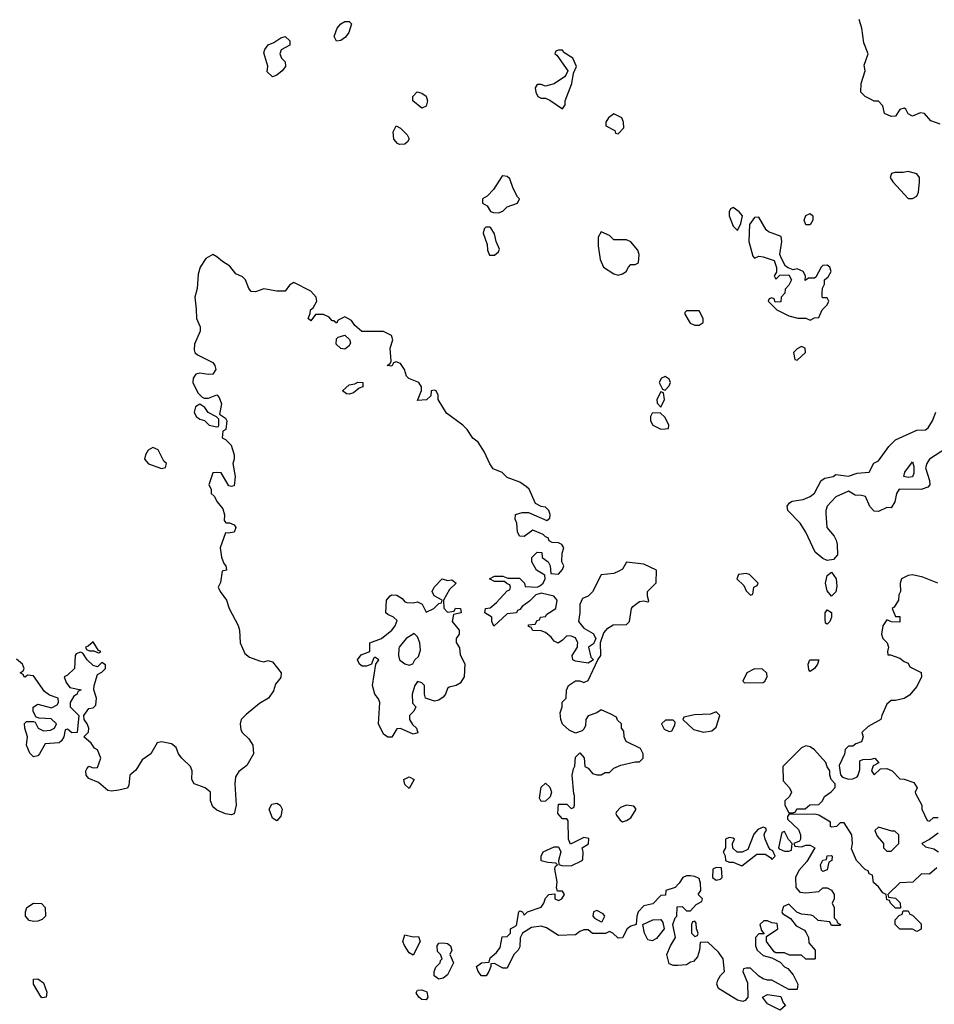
# Model space of a CAD drawing. Header units: inches. Extents: x 2380053 to 2584298, y 380219 to 546618.
# Tile 624 of 656: x 2537905 to 2542192, y 442496 to 447109. Entities that reach past the tile are written whole.
import ezdxf

# ---------------------------------------------------------------- set-up
doc = ezdxf.new("R2010")
doc.units = ezdxf.units.IN
doc.header["$MEASUREMENT"] = 0
doc.layers.add('C5434', color=7, linetype='Continuous')
doc.layers.add('C5444', color=7, linetype='Continuous')

msp = doc.modelspace()

# ---------------------------------------------------------------- linework, layer by layer
at = {"layer": 'C5434', "color": 2}
for points, elevation in [([(2539390, 447009.2), (2539379.3, 447030), (2539392.7, 447070), (2539410, 447090.6), (2539430, 447100.7), (2539450, 447101), (2539461, 447090), (2539447.7, 447050), (2539431.6, 447028.4), (2539410, 447012.7)], 30), ([(2539090, 446842), (2539065.6, 446865.6), (2539068.4, 446891.6), (2539050, 446954), (2539054, 446970), (2539070, 446991), (2539097.2, 447002.8), (2539130, 447024.7), (2539150, 447030.7), (2539170.8, 447010), (2539170.8, 446990), (2539131.6, 446968.4), (2539124.7, 446950), (2539132, 446930), (2539150, 446912), (2539150.7, 446890), (2539136, 446870), (2539110, 446849)], 30), ([(2539790, 446695.3), (2539748, 446730), (2539748, 446750), (2539768.4, 446771.6), (2539790, 446764.7), (2539810, 446751.3), (2539816.3, 446730), (2539810, 446704)], 30), ([(2539685.1, 446525.1), (2539675.3, 446530), (2539659, 446550), (2539656.4, 446583.6), (2539670, 446612), (2539690, 446602), (2539721, 446570), (2539730, 446552), (2539723.5, 446536.5), (2539710, 446526)], 30), ([(2539430, 445565.2), (2539410, 445569), (2539389.2, 445590), (2539390, 445614), (2539398, 445622), (2539430, 445632), (2539451.3, 445611.3), (2539455.3, 445595.3), (2539450, 445582)], 34), ([(2539450, 445355.3), (2539436.4, 445356.4), (2539418, 445370), (2539450, 445398), (2539476.4, 445403.6), (2539490, 445411.3), (2539514, 445410), (2539514, 445390), (2539496.9, 445383.1), (2539470, 445362)], 34), ([(2538750, 445308.7), (2538730, 445295.3), (2538722.8, 445270), (2538732, 445250), (2538750, 445238), (2538771.3, 445231.3), (2538794, 445210), (2538830, 445202), (2538836.4, 445203.6), (2538838, 445210), (2538838, 445238), (2538828.4, 445248.4), (2538788.9, 445268.9), (2538772.9, 445292.9)], 34), ([(2538530, 445105.2), (2538507.5, 445092.5), (2538494.8, 445070), (2538490.8, 445050), (2538508.5, 445028.5), (2538570, 445006.8), (2538588.4, 445011.6), (2538594, 445030), (2538581.5, 445041.5), (2538553.6, 445093.6)], 34), ([(2539910, 444482), (2539930, 444484.7), (2539950.5, 444469.5), (2539919.6, 444440.4), (2539892, 444390), (2539892.7, 444352.7), (2539910, 444334), (2539942, 444338), (2539948.4, 444351.6), (2539972, 444350), (2539974, 444330), (2539938, 444322), (2539932, 444290), (2539964.7, 444250), (2539964.7, 444230), (2539951.3, 444210), (2539951.6, 444191.6), (2539966, 444166), (2539970, 444134), (2539992, 444092), (2539988, 444030), (2539970, 444001.2), (2539950.4, 443989.6), (2539918, 443982), (2539910, 443975.3), (2539900.5, 443950), (2539890, 443936), (2539870, 443922), (2539850, 443917), (2539808, 443930), (2539802, 443950), (2539802, 443990), (2539790, 444002), (2539770, 444008), (2539758, 443990), (2539744.7, 443950), (2539746.8, 443906.8), (2539762, 443890), (2539752, 443870), (2539732, 443850), (2539732, 443830), (2539746.8, 443806.8), (2539764.7, 443790), (2539771.6, 443768.4), (2539750, 443762), (2539690, 443788), (2539672.7, 443787.3), (2539650, 443748.7), (2539630, 443748.7), (2539610, 443761.2), (2539587, 443810), (2539592.7, 443910), (2539587, 443927), (2539569.3, 443950), (2539559.3, 443990), (2539574, 444090), (2539588, 444110), (2539570, 444122), (2539563.5, 444116.5), (2539554, 444090), (2539530, 444080.9), (2539510, 444080.9), (2539497.2, 444090), (2539489.3, 444110.7), (2539506.3, 444133.7), (2539546, 444150), (2539546, 444190), (2539601.2, 444210), (2539649, 444250), (2539665.2, 444270), (2539674, 444294), (2539658, 444310), (2539630, 444322), (2539622, 444330), (2539625.2, 444390), (2539642, 444410), (2539650, 444414.8), (2539673.7, 444413.7), (2539698, 444398), (2539710, 444382), (2539719.6, 444379.6), (2539750, 444378), (2539770, 444382), (2539791.1, 444371.1), (2539810, 444334), (2539846, 444350), (2539870, 444374), (2539882, 444378), (2539886, 444390), (2539848, 444410), (2539838, 444430), (2539848, 444450), (2539886, 444490)], 34), ([(2539753.6, 444233.6), (2539717.3, 444210), (2539684, 444170), (2539682.8, 444162.8), (2539681, 444130), (2539686, 444110), (2539710, 444091.3), (2539730, 444084.7), (2539748.4, 444091.6), (2539758, 444110), (2539774.6, 444125.4), (2539784, 444156), (2539781.2, 444190), (2539770, 444218)], 34), ([(2538250, 444195.3), (2538226, 444174), (2538214, 444170), (2538218, 444158), (2538232.7, 444152.7), (2538252.7, 444152.7), (2538270, 444144.7), (2538276.4, 444143.6), (2538286, 444150), (2538274.6, 444154.6)], 34), ([(2539730, 443508), (2539710, 443526), (2539706, 443550), (2539730, 443562), (2539754, 443550)], 34), ([(2539110, 443355.3), (2539090, 443369), (2539075.1, 443410), (2539086.7, 443433.3), (2539110, 443439.1), (2539126, 443430), (2539135.5, 443410), (2539130, 443378)], 34), ([(2537970, 442883.7), (2537950, 442889.2), (2537933.2, 442910), (2537932.7, 442930), (2537939.3, 442950), (2537969.8, 442970.2), (2538008, 442968), (2538024, 442950), (2538026, 442910), (2538010, 442894), (2537990, 442886.6)], 34), ([(2539750, 442812), (2539774, 442814), (2539782, 442790), (2539750, 442726), (2539730, 442738), (2539708.9, 442771.1), (2539701.2, 442790), (2539710, 442822)], 34), ([(2539870, 442614), (2539848, 442630), (2539848, 442650), (2539855.3, 442670), (2539875.3, 442690), (2539878, 442702), (2539886, 442710), (2539878, 442730), (2539864, 442744), (2539862, 442770), (2539870, 442782), (2539890, 442784.7), (2539910, 442781), (2539924.7, 442770), (2539931, 442750), (2539922, 442730), (2539938, 442690), (2539910, 442634), (2539890, 442619.3)], 34), ([(2538010, 442526), (2538006.6, 442530), (2537969.3, 442590), (2537970, 442614), (2537990, 442616), (2538016.8, 442596.8), (2538032.5, 442552.5), (2538030, 442529.2)], 34), ([(2539810, 442518), (2539790, 442519), (2539775.3, 442530), (2539764, 442550), (2539770, 442562), (2539790, 442564.7), (2539814, 442554), (2539818, 442530)], 34)]:
    msp.add_lwpolyline(points, close=True, dxfattribs=dict(at, elevation=elevation))
at = {"layer": 'C5434', "color": 2, "elevation": 34}
msp.add_lwpolyline([(2540000, 445192), (2539982, 445210), (2539906, 445266), (2539866, 445330), (2539866, 445350), (2539858, 445370), (2539850, 445374), (2539834, 445370), (2539832.7, 445347.3), (2539812, 445328), (2539770, 445326), (2539788.4, 445371.6), (2539788.7, 445390), (2539775.3, 445410), (2539729, 445429), (2539719, 445439), (2539708.7, 445470), (2539690, 445498), (2539670, 445506), (2539658, 445502), (2539650, 445486), (2539628, 445490), (2539642, 445498), (2539646, 445510), (2539642, 445570), (2539654, 445610), (2539648, 445630), (2539610, 445648.7), (2539508.4, 445648.4), (2539476.4, 445676.4), (2539460.4, 445700.4), (2539430, 445718), (2539398, 445702), (2539390, 445688), (2539378, 445698), (2539370, 445698), (2539355.3, 445715.3), (2539330, 445728.7), (2539292, 445728), (2539270, 445698), (2539258, 445710), (2539267.3, 445732.7), (2539268, 445750), (2539280.4, 445759.6), (2539298, 445790), (2539295.3, 445810), (2539270, 445838), (2539190, 445878), (2539170, 445866), (2539150, 445838), (2539110, 445837.2), (2539050, 445848), (2539010, 445834), (2538990, 445835.3), (2538979, 445850), (2538964, 445890), (2538950, 445904), (2538919, 445919), (2538890, 445955.3), (2538856, 445976), (2538830, 445999), (2538810, 446008.7), (2538778, 445990), (2538750.5, 445949.5), (2538742.4, 445917.6), (2538736.4, 445850), (2538725.5, 445810), (2538733.2, 445753.2), (2538733.4, 445710), (2538750.7, 445670), (2538750.7, 445650), (2538724, 445590), (2538722.5, 445562.5), (2538726.8, 445550), (2538738.5, 445538.5), (2538810, 445502.8), (2538820.7, 445490), (2538824, 445470), (2538810, 445449.2), (2538790, 445446.6), (2538750, 445453.2), (2538730.6, 445449.4), (2538719.1, 445430), (2538717.1, 445410), (2538740.6, 445360.6), (2538760.7, 445340.7), (2538770, 445336), (2538790, 445336), (2538830, 445351.3), (2538839.8, 445339.8), (2538851.3, 445310), (2538842, 445262), (2538870, 445242), (2538876, 445230), (2538871, 445189), (2538858, 445182), (2538854, 445150), (2538870, 445142), (2538896.3, 445116.3), (2538911, 445070), (2538911, 445050), (2538904.7, 445030), (2538914.8, 444970), (2538910, 444926), (2538898, 444922), (2538885.2, 444925.2), (2538850, 444986), (2538830, 444988), (2538810, 444986), (2538792, 444930), (2538802, 444910), (2538802, 444890), (2538816.9, 444876.9), (2538831.3, 444850), (2538858, 444818), (2538866, 444790), (2538863.6, 444763.6), (2538871.6, 444751.6), (2538888.4, 444751.6), (2538910, 444742), (2538918, 444730), (2538910, 444708.7), (2538883.1, 444703.1), (2538870, 444706), (2538845.5, 444634.5), (2538850.6, 444590.6), (2538862, 444562), (2538872, 444550), (2538874, 444530), (2538854, 444526), (2538847.1, 444472.9), (2538836, 444450), (2538844.7, 444430), (2538874.8, 444390), (2538886.8, 444350), (2538930, 444271.3), (2538936.3, 444250), (2538939.1, 444190), (2538959.8, 444139.8), (2538982.8, 444122.8), (2539030, 444104.9), (2539050, 444100.7), (2539070, 444106.8), (2539090, 444101), (2539130.8, 444049.2), (2539130, 444028), (2539104, 443996), (2539094.8, 443965.2), (2539071, 443930), (2539030, 443905.2), (2538966.2, 443853.8), (2538943.8, 443830), (2538938.7, 443810), (2538942, 443782), (2538949, 443769), (2538979.6, 443739.6), (2538998, 443710), (2539000.7, 443670), (2538970, 443615.3), (2538932.8, 443587.2), (2538917.5, 443562.5), (2538913.4, 443530), (2538920.7, 443430), (2538910.8, 443389.2), (2538896, 443384), (2538870, 443389.2), (2538830, 443405.2), (2538810, 443422), (2538799, 443450), (2538799, 443490), (2538775.3, 443510), (2538723.7, 443530), (2538712, 443550), (2538714, 443590), (2538706, 443610), (2538665.2, 443650), (2538649.2, 443670), (2538639, 443699), (2538617.2, 443717.2), (2538570, 443726), (2538550, 443721.2), (2538520.7, 443670), (2538478.8, 443641.2), (2538450, 443594), (2538422, 443570), (2538416.9, 443523.1), (2538410.9, 443509.1), (2538370, 443499.3), (2538335.3, 443495.3), (2538318, 443498), (2538274.8, 443534.8), (2538230, 443554), (2538217.2, 443570), (2538215.3, 443590), (2538220.2, 443599.8), (2538230, 443611.3), (2538250, 443604.7), (2538270, 443606), (2538285.2, 443650), (2538270, 443688), (2538256.4, 443696.4), (2538240.4, 443720.4), (2538206, 443750), (2538228, 443772), (2538228.7, 443790), (2538222, 443810), (2538208, 443830), (2538206, 443850), (2538230, 443882), (2538250, 443884.7), (2538262, 443898), (2538265.2, 443930), (2538253.2, 443970), (2538254, 443990), (2538270, 444042), (2538290, 444052), (2538308, 444070), (2538307.3, 444087.3), (2538290, 444098), (2538270, 444078), (2538250, 444084), (2538222, 444110), (2538202, 444142), (2538190, 444146), (2538170, 444138), (2538164.7, 444130), (2538162, 444070), (2538130, 444038), (2538114, 444030), (2538123.6, 444003.6), (2538141, 443981), (2538194, 443970), (2538178, 443962), (2538174, 443950), (2538159.6, 443940.4), (2538142, 443910), (2538142, 443890), (2538182, 443850), (2538174, 443770), (2538150, 443768), (2538130, 443786), (2538118, 443782), (2538112, 443750), (2538102, 443730), (2538090, 443722), (2538024, 443716), (2537998.8, 443670), (2537990, 443661.2), (2537970, 443655.3), (2537952.9, 443672.9), (2537937.2, 443710), (2537942, 443750), (2537928.7, 443790), (2537928.4, 443811.6), (2537938, 443822), (2537970, 443822), (2537978, 443818), (2537992, 443790), (2538016.9, 443776.9), (2538050, 443781), (2538068, 443790), (2538078, 443810), (2538053.6, 443833.6), (2537996.4, 443836.4), (2537982, 443842), (2537968.4, 443868.4), (2537968.4, 443888.4), (2537990, 443902), (2538054.6, 443885.4), (2538080.4, 443899.6), (2538088, 443910), (2538086, 443930), (2538044.7, 443944.7), (2538022, 443962), (2537970, 444035.3), (2537942, 444038), (2537931.6, 444028.4), (2537926, 444030), (2537922, 444042), (2537908, 444050), (2537922, 444058), (2537926, 444070), (2537918, 444090), (2537890, 444114)], dxfattribs=at)
at = {"layer": 'C5444', "color": 2}
for points, elevation in [([(2542220.2, 446620.2), (2542175.3, 446635.3), (2542146, 446670), (2542126.4, 446673.6), (2542090, 446658), (2542068.9, 446668.9), (2542058, 446690), (2542050, 446695.3), (2542030, 446688), (2542010, 446658), (2541990, 446655.3), (2541958, 446670), (2541950, 446706), (2541930, 446728), (2541910, 446728), (2541890, 446738), (2541868, 446750), (2541848, 446770), (2541848.7, 446810), (2541868.7, 446870), (2541863.1, 446896.9), (2541882, 446950), (2541861.5, 447001.5), (2541852.7, 447070), (2541839.3, 447110)], 30), ([(2542254.3, 445105.7), (2542169.3, 445050.7), (2542156.4, 445030), (2542150.5, 445010), (2542168.7, 444950), (2542170.4, 444930), (2542161.3, 444918.7), (2542130, 444907.8), (2542027.7, 444910), (2542014, 444890), (2542006.8, 444850), (2541990, 444822), (2541970, 444824), (2541930, 444806), (2541910, 444806.6), (2541890, 444829), (2541870, 444875.1), (2541850, 444880.9), (2541821.5, 444881.5), (2541790, 444901.2), (2541730, 444873.3), (2541690.4, 444830), (2541682.8, 444810), (2541683, 444797), (2541687.6, 444730), (2541722.6, 444690), (2541731.3, 444671.3), (2541736.5, 444650), (2541737.5, 444602.5), (2541718.9, 444581.1), (2541690, 444575.1), (2541670, 444585.1), (2541634.2, 444614.2), (2541590, 444709), (2541562.7, 444750), (2541505.2, 444810), (2541502, 444830), (2541513.6, 444846.4), (2541526, 444854), (2541578, 444862), (2541610, 444876), (2541630, 444891.3), (2541662, 444950), (2541679.3, 444960.7), (2541718, 444970), (2541730, 444978), (2541790, 444970.6), (2541830, 444984.4), (2541886, 444990), (2541908.9, 445031.1), (2541930, 445042), (2541979, 445110), (2542010, 445141), (2542110, 445186.8), (2542150, 445187.3), (2542163.2, 445196.8), (2542183.7, 445230), (2542199, 445270)], 30), ([(2542203.6, 443136.4), (2542170, 443106), (2542132.7, 443107.3), (2542091.6, 443068.4), (2542030, 443066), (2541974, 443010), (2541978, 442998), (2542010, 442994), (2542031.6, 442971.6), (2542034, 442946), (2542010, 442946), (2541986, 442970), (2541982, 442982), (2541970, 442986), (2541966, 443010), (2541950, 443018), (2541930, 443046), (2541907.3, 443067.3), (2541902, 443102), (2541887.3, 443107.3), (2541882, 443122), (2541867.3, 443127.3), (2541828, 443170), (2541804, 443224), (2541809.2, 443250), (2541805.2, 443290), (2541770, 443346), (2541750, 443346), (2541734, 443330), (2541710, 443326), (2541706, 443330), (2541706, 443350), (2541650, 443382), (2541632.7, 443387.3), (2541510, 443386), (2541503.6, 443376.4), (2541503.6, 443363.6), (2541554.8, 443314.8), (2541564.7, 443290), (2541564.7, 443270), (2541559.8, 443260.2), (2541534, 443250), (2541538, 443238), (2541570, 443234), (2541590, 443242), (2541610, 443242), (2541631.3, 443230), (2541595.3, 443164.7), (2541556.9, 443123.1), (2541542, 443090), (2541543.6, 443043.6), (2541562, 443022), (2541590, 443018), (2541650, 443024.7), (2541670, 443042), (2541690, 443042), (2541710, 443031.3), (2541722, 443010), (2541722, 442990), (2541714, 442970), (2541722, 442950), (2541722, 442902), (2541734, 442890), (2541738, 442878), (2541752, 442870), (2541750, 442866), (2541710, 442866), (2541702, 442882), (2541648.4, 442888.4), (2541626, 442910), (2541614.6, 442914.6), (2541570, 442918), (2541548.4, 442928.4), (2541510, 442966), (2541484.7, 442955.3), (2541478, 442930), (2541481, 442921), (2541518, 442898), (2541544.7, 442864.7), (2541583.6, 442843.6), (2541591.6, 442831.6), (2541602, 442810), (2541603.6, 442783.6), (2541634, 442750), (2541634, 442710), (2541630, 442708), (2541590, 442708), (2541570, 442726), (2541512.7, 442727.3), (2541490, 442738), (2541450, 442738), (2541442, 442742), (2541406, 442790), (2541406, 442814), (2541458, 442850), (2541455.3, 442875.3), (2541430, 442878), (2541410, 442888), (2541392.7, 442887.3), (2541374, 442870), (2541382, 442842), (2541394, 442826), (2541370, 442826), (2541354, 442810), (2541354, 442770), (2541362, 442750), (2541390, 442724.7), (2541430, 442714), (2541470, 442694), (2541490, 442672), (2541504.7, 442664.7), (2541530, 442634), (2541552, 442590), (2541550, 442566), (2541510, 442566), (2541430, 442608.7), (2541410, 442608.7), (2541390, 442615.3), (2541368.9, 442628.9), (2541330, 442666), (2541310, 442666), (2541298, 442662), (2541294, 442650), (2541316.9, 442596.9), (2541318, 442530), (2541306, 442514), (2541294, 442510), (2541270, 442516), (2541181.2, 442570), (2541173.2, 442590), (2541177.2, 442610), (2541190, 442632), (2541208, 442650), (2541202, 442710), (2541180.2, 442740.2), (2541130, 442788), (2541094, 442786), (2541092, 442750), (2541082, 442718), (2541063.6, 442696.4), (2541050, 442694), (2541030, 442682), (2540990, 442678), (2540970, 442678), (2540950, 442686), (2540939, 442730), (2540955.1, 442770), (2540979, 442810), (2540966, 442870), (2540978, 442902), (2540986, 442910), (2540987.3, 442952.7), (2541010, 442954), (2541030, 442934), (2541050, 442934), (2541076.4, 442963.6), (2541102, 442978), (2541106, 442990), (2541086, 443010), (2541098, 443030), (2541096.4, 443063.6), (2541090, 443086), (2541070, 443095.3), (2541050, 443098), (2541030, 443098), (2541014, 443090), (2540996.9, 443063.1), (2540976.9, 443043.1), (2540934, 443030), (2540932.7, 443007.3), (2540910, 443006), (2540872.7, 442967.3), (2540830, 442958), (2540804.7, 442930), (2540798, 442910), (2540794, 442870), (2540770, 442862), (2540752, 442850), (2540730, 442808), (2540710, 442806), (2540686, 442830), (2540670, 442838), (2540651.3, 442828.7), (2540590, 442828), (2540570, 442846), (2540550, 442846), (2540530, 442838), (2540510, 442822), (2540430, 442819), (2540374, 442854), (2540350, 442862), (2540303.6, 442856.4), (2540262, 442830), (2540251.6, 442808.4), (2540250, 442766), (2540242, 442750), (2540222, 442730), (2540190, 442666), (2540170, 442666), (2540130, 442688), (2540114, 442686), (2540114, 442674), (2540104.7, 442650), (2540092, 442630), (2540070, 442629), (2540054, 442650), (2540046.8, 442673.2), (2540070, 442691.3), (2540106, 442694), (2540110, 442714), (2540140.2, 442739.8), (2540158, 442762), (2540167.3, 442812.7), (2540190, 442814), (2540206, 442830), (2540206, 442850), (2540234, 442866), (2540244, 442930), (2540250, 442934), (2540262, 442930), (2540270, 442914), (2540286, 442930), (2540349, 442951), (2540362, 442970), (2540370, 442994), (2540386, 443010), (2540414, 443014), (2540414, 442990), (2540430, 442982), (2540446, 442990), (2540458, 443010), (2540450, 443026), (2540426, 443026), (2540422, 443042), (2540424, 443070), (2540414, 443130), (2540416.4, 443143.6), (2540426, 443150), (2540418, 443158), (2540380.2, 443160.2), (2540350, 443168), (2540348.7, 443190), (2540358, 443210), (2540410, 443234), (2540430, 443234), (2540442, 443210), (2540431.3, 443170), (2540432, 443152), (2540446.4, 443146.4), (2540490, 443144.7), (2540542, 443170), (2540544.7, 443175.3), (2540546.6, 443210), (2540542, 443230), (2540571.9, 443248.1), (2540572.9, 443272.9), (2540550, 443277.2), (2540487.3, 443247.3), (2540478, 443270), (2540476.4, 443356.4), (2540470, 443366), (2540450, 443366), (2540428, 443390), (2540430, 443434), (2540470, 443434), (2540490, 443414), (2540502, 443418), (2540506, 443430), (2540506, 443474), (2540502, 443482), (2540495.3, 443570), (2540500.4, 443599.6), (2540507.3, 443612.7), (2540510, 443654), (2540530, 443674), (2540551.1, 443651.1), (2540554, 443610), (2540570, 443602), (2540590, 443578), (2540610, 443572), (2540630, 443572), (2540650, 443582), (2540670, 443582), (2540690, 443602), (2540723.1, 443616.9), (2540790, 443632), (2540810, 443632), (2540828, 443650), (2540828, 443670), (2540814.6, 443694.6), (2540747.3, 443727.3), (2540738, 443750), (2540736.4, 443776.4), (2540726, 443790), (2540726, 443810), (2540707.3, 443827.3), (2540702, 443842), (2540676.4, 443856.4), (2540630, 443875.3), (2540610, 443862), (2540570, 443848), (2540558, 443830), (2540556.9, 443803.1), (2540550, 443786), (2540542, 443778), (2540510, 443766), (2540480.2, 443780.2), (2540449.5, 443809.5), (2540441.2, 443830), (2540438, 443862), (2540448, 443890), (2540448, 443912), (2540466, 443930), (2540468, 443968), (2540478, 443990), (2540510, 444012), (2540530, 444012), (2540550, 444004.7), (2540570, 444014), (2540615.3, 444110), (2540629, 444130), (2540628, 444192), (2540643.6, 444236.4), (2540661.4, 444258.6), (2540686.3, 444273.7), (2540750, 444276), (2540764, 444290), (2540773.2, 444350), (2540779.3, 444360.7), (2540810, 444382.8), (2540830, 444386), (2540850, 444382), (2540854.6, 444385.4), (2540848, 444408), (2540848, 444430), (2540888.7, 444471.3), (2540889.2, 444530), (2540830, 444558), (2540750, 444568), (2540730, 444535.3), (2540714, 444526), (2540690, 444514), (2540630, 444508), (2540590, 444428.7), (2540570, 444408.7), (2540542.8, 444397.2), (2540531.1, 444368.9), (2540531, 444330), (2540524.7, 444290), (2540550, 444258), (2540593, 444233), (2540606, 444210), (2540594.4, 444185.6), (2540572, 444170), (2540582.8, 444122.8), (2540594, 444110), (2540570, 444095.3), (2540510, 444104), (2540498, 444110), (2540495.3, 444130), (2540519, 444170), (2540520.2, 444179.8), (2540521.2, 444190), (2540510, 444214), (2540490, 444221.2), (2540470, 444222), (2540450, 444202), (2540428.9, 444188.9), (2540410, 444198), (2540396.5, 444216.5), (2540370, 444238), (2540350, 444246), (2540310, 444248), (2540302, 444262), (2540290, 444266), (2540290, 444274), (2540322, 444278), (2540330, 444294), (2540342, 444298), (2540346, 444310), (2540370, 444314), (2540376.4, 444323.6), (2540418, 444350), (2540424, 444390), (2540409.1, 444409.1), (2540350, 444422), (2540324.7, 444415.3), (2540294.4, 444385.6), (2540259.6, 444360.4), (2540250, 444346), (2540238, 444342), (2540234, 444330), (2540190, 444326), (2540127.3, 444267.3), (2540118, 444290), (2540118, 444310), (2540086, 444330), (2540088, 444350), (2540110, 444354), (2540140.4, 444379.6), (2540190, 444434), (2540202, 444438), (2540206, 444450), (2540202, 444462), (2540190, 444466), (2540178, 444478), (2540130, 444478), (2540108, 444490), (2540130, 444502), (2540170, 444502), (2540192.7, 444492.7), (2540247.3, 444492.7), (2540272, 444470), (2540274, 444454), (2540330, 444451.3), (2540343.1, 444456.9), (2540358, 444470), (2540368, 444490), (2540367.3, 444507.3), (2540328, 444530), (2540306, 444570), (2540306, 444590), (2540330, 444614), (2540352.7, 444612.7), (2540354, 444590), (2540382, 444570), (2540392, 444550), (2540394, 444514), (2540430, 444512), (2540450, 444534), (2540455.3, 444550), (2540446, 444570), (2540448, 444610), (2540455.3, 444635.3), (2540446, 444650), (2540430, 444658), (2540400.4, 444660.4), (2540387.3, 444667.3), (2540382, 444682), (2540370, 444686), (2540358, 444698), (2540310, 444718), (2540270, 444688), (2540248, 444690), (2540238, 444710), (2540235.3, 444750), (2540228, 444770), (2540229.2, 444790.8), (2540260.2, 444799.8), (2540290, 444801), (2540376.4, 444763.6), (2540390, 444774), (2540391.5, 444791.5), (2540385.2, 444810), (2540370, 444825.2), (2540350, 444829), (2540322.9, 444842.9), (2540293.2, 444910), (2540280.1, 444920.1), (2540250, 444942.7), (2540190, 444965.2), (2540167.2, 444987.2), (2540125.1, 445005.1), (2540108.2, 445028.2), (2540083.7, 445083.7), (2540054, 445130), (2540029.3, 445149.3), (2540002, 445190), (2540000, 445192)], 34), ([(2542208, 444470), (2542137.5, 444497.5), (2542090, 444509.2), (2542070, 444505.2), (2542038, 444490), (2542031.3, 444470), (2542034, 444430), (2542025.4, 444414.6), (2542024.7, 444390), (2542003.6, 444356.4), (2541994, 444350), (2542010, 444314), (2542030, 444314), (2542031.1, 444288.9), (2542030, 444286), (2541991.6, 444288.4), (2541970, 444298), (2541951.3, 444270), (2541944.7, 444230), (2541951.3, 444210), (2541971.3, 444190), (2541978, 444170), (2541972, 444150), (2541974, 444134), (2541986, 444134), (2542030, 444118), (2542050, 444102), (2542070, 444094), (2542078, 444078), (2542131.1, 444051.1), (2542131.3, 444030), (2542110, 443986), (2542075.3, 443944.7), (2542050, 443929), (2542010, 443919), (2541990, 443919), (2541970, 443902), (2541946, 443850), (2541942, 443830), (2541882, 443798), (2541852, 443770), (2541858, 443750), (2541850, 443726), (2541823.6, 443716.4), (2541810, 443706), (2541790, 443706), (2541774, 443690), (2541771.6, 443668.4), (2541745.4, 443614.6), (2541751.6, 443571.6), (2541761, 443561), (2541790, 443551.3), (2541810, 443552), (2541830, 443562), (2541835.3, 443570), (2541843.1, 443596.9), (2541843.1, 443636.9), (2541856.4, 443643.6), (2541895.3, 443644.7), (2541914, 443650), (2541932, 443628), (2541906, 443614), (2541898, 443590), (2541910, 443572), (2541940.4, 443599.6), (2541970, 443601), (2541994, 443590), (2542030, 443552), (2542050, 443551.3), (2542095.3, 443535.3), (2542111.3, 443511.3), (2542102, 443490), (2542103.6, 443483.6), (2542134, 443430), (2542134, 443410), (2542158, 443358), (2542170, 443354), (2542188.4, 443371.6), (2542210, 443372)], 34), ([(2542210, 443298), (2542170, 443268), (2542134, 443250), (2542150, 443234), (2542190, 443224.7), (2542211.1, 443211.1)], 34)]:
    msp.add_lwpolyline(points, dxfattribs=dict(at, elevation=elevation))
for points, elevation in [([(2540450, 446966), (2540430, 446966), (2540418, 446962), (2540414, 446950), (2540423.6, 446943.6), (2540474, 446870), (2540464.7, 446850), (2540458.8, 446841.2), (2540410, 446808.7), (2540370, 446798), (2540350, 446806), (2540330, 446806), (2540322, 446790), (2540324.7, 446770), (2540334, 446750), (2540350, 446742), (2540370, 446742), (2540390, 446732), (2540450, 446692), (2540462, 446710), (2540462, 446730), (2540493.2, 446810), (2540500.4, 446859.6), (2540515.3, 446890), (2540498, 446930), (2540456.4, 446956.4)], 34), ([(2540690, 446668.7), (2540664.7, 446650), (2540652, 446630), (2540652.7, 446612.7), (2540694, 446590), (2540698, 446578), (2540710, 446574), (2540736.4, 446603.6), (2540735.3, 446630), (2540728, 446650)], 34), ([(2540170, 446378), (2540165.4, 446374.6), (2540126.4, 446313.6), (2540096.9, 446283.1), (2540074, 446270), (2540074, 446250), (2540096.9, 446236.9), (2540111.6, 446211.6), (2540125.4, 446205.4), (2540150, 446204.7), (2540170, 446212), (2540190, 446232), (2540238, 446250), (2540248, 446270), (2540239, 446279), (2540218.6, 446318.6), (2540203.1, 446363.1), (2540190, 446375.3)], 34), ([(2542070, 446399), (2542046.4, 446393.6), (2542006.4, 446393.6), (2541991.6, 446388.4), (2541984.7, 446370), (2541998, 446350), (2542070, 446272), (2542090, 446272), (2542110, 446282), (2542118, 446302), (2542122, 446350), (2542122, 446370), (2542110, 446388)], 34), ([(2541250, 446229), (2541236.9, 446223.1), (2541231, 446210), (2541230.8, 446190), (2541250, 446142), (2541270, 446122), (2541284.7, 446155.3), (2541293.2, 446190), (2541277.2, 446210)], 34), ([(2541590, 446148), (2541582, 446170), (2541590, 446192), (2541610, 446202), (2541622, 446190), (2541622, 446170), (2541610, 446148.7)], 30), ([(2541370, 446184), (2541350, 446182), (2541326, 446150), (2541322.8, 446070), (2541341, 446001), (2541350, 445992), (2541370, 446001), (2541390, 445998.8), (2541441, 445981), (2541451.6, 445948.4), (2541452.7, 445927.3), (2541442, 445910), (2541450, 445894), (2541467.3, 445912.7), (2541510, 445914), (2541522, 445890), (2541510, 445866), (2541492.7, 445847.3), (2541491.6, 445828.4), (2541474, 445810), (2541472.7, 445787.3), (2541446, 445786), (2541442, 445802), (2541430, 445806), (2541418, 445802), (2541414, 445790), (2541454, 445750), (2541510, 445722), (2541551.6, 445711.6), (2541590, 445711.3), (2541610, 445702), (2541630, 445712), (2541650, 445714), (2541666, 445750), (2541690, 445774), (2541698, 445790), (2541690, 445806), (2541670, 445806), (2541666, 445810), (2541666, 445830), (2541668.4, 445851.6), (2541678, 445870), (2541678, 445890), (2541694.6, 445905.4), (2541708, 445930), (2541702, 445950), (2541690, 445959), (2541670, 445957.2), (2541661, 445950), (2541636.9, 445903.1), (2541630, 445898), (2541602, 445898), (2541587.3, 445887.3), (2541588, 445910), (2541578, 445930), (2541550, 445942), (2541530, 445938), (2541507.3, 445947.3), (2541495.3, 445955.3), (2541475.3, 445990), (2541468.7, 446008.7), (2541477.2, 446070), (2541473.8, 446093.8), (2541415.1, 446115.1), (2541404.5, 446124.5)], 34), ([(2540110, 446138), (2540090, 446138), (2540082, 446130), (2540078, 446110), (2540096.9, 446056.9), (2540098, 446030), (2540106.8, 446006.8), (2540130, 446006), (2540150, 446022), (2540154.6, 446034.6), (2540138, 446070), (2540130, 446106), (2540113.6, 446133.6)], 34), ([(2540630, 446115.3), (2540616, 446090), (2540616.3, 446050), (2540625.4, 445985.4), (2540642, 445950), (2540690, 445918), (2540710, 445912), (2540730, 445918), (2540748, 445930), (2540758, 445950), (2540770, 445962), (2540790, 445962), (2540806, 445970), (2540808, 446010), (2540802, 446030), (2540770, 446068), (2540750, 446078), (2540690, 446078), (2540670, 446098)], 34), ([(2541090, 445746), (2541030, 445746), (2541022, 445738), (2541022, 445730), (2541047.1, 445687.1), (2541070, 445678), (2541090, 445678), (2541108, 445690), (2541108, 445710)], 34), ([(2541570, 445578), (2541550, 445568), (2541532, 445550), (2541538, 445518), (2541550, 445514), (2541588, 445550), (2541586, 445570)], 34), ([(2540930, 445438), (2540914, 445430), (2540902, 445410), (2540918, 445378), (2540930, 445374), (2540950, 445394), (2540955.3, 445410), (2540950, 445426)], 34), ([(2540910, 445366), (2540892, 445330), (2540892.7, 445312.7), (2540910, 445294), (2540928, 445330), (2540922, 445362)], 34), ([(2540907.3, 445267.3), (2540870, 445266), (2540862, 445250), (2540862, 445230), (2540872, 445210), (2540910, 445191.3), (2540930, 445192), (2540946, 445194), (2540948, 445210), (2540930, 445246)], 34), ([(2542070, 444965.1), (2542048.7, 444970), (2542053.2, 444990), (2542090, 445038), (2542095.8, 445015.8), (2542095.6, 444984.4), (2542090, 444967.3)], 26), ([(2541310, 444515.3), (2541274, 444510), (2541266, 444490), (2541298.8, 444458.8), (2541310, 444434), (2541330, 444414), (2541342, 444418), (2541346, 444450), (2541362, 444458), (2541366, 444470), (2541326, 444510)], 34), ([(2541710, 444409), (2541690, 444434), (2541682.4, 444470), (2541690, 444504.7), (2541710, 444520.7), (2541732.4, 444490), (2541734.9, 444454.9), (2541730, 444429)], 30), ([(2541690, 444278), (2541682, 444282), (2541681.2, 444301.2), (2541681.2, 444330), (2541690, 444344.7), (2541710, 444331.3), (2541710.6, 444310), (2541702, 444290)], 30), ([(2541350, 444068), (2541314, 444050), (2541294, 444010), (2541302, 444002), (2541390, 444004.7), (2541398, 444010), (2541408, 444030), (2541407.3, 444047.3), (2541387.3, 444067.3)], 34), ([(2541610, 444055.3), (2541604.1, 444064.1), (2541600.9, 444090), (2541609.3, 444110), (2541651, 444111), (2541644.7, 444090), (2541630, 444069)], 30), ([(2541170, 443866), (2541143.6, 443856.4), (2541067.5, 443852.5), (2541018, 443842), (2541014, 443830), (2541063.6, 443783.6), (2541110, 443771.3), (2541150, 443778), (2541170, 443794), (2541186, 443850)], 34), ([(2540967.3, 443827.3), (2540932.7, 443827.3), (2540914, 443810), (2540926, 443786), (2540950, 443774), (2540962, 443778), (2540976.4, 443803.6), (2540978, 443818)], 34), ([(2541590, 443708), (2541570, 443698), (2541482, 443610), (2541483.6, 443543.6), (2541514, 443510), (2541522, 443490), (2541514, 443470), (2541492, 443450), (2541492, 443430), (2541510, 443394), (2541530, 443394), (2541542, 443398), (2541548.4, 443411.6), (2541587.3, 443412.7), (2541608.9, 443431.1), (2541650, 443432), (2541668, 443450), (2541678, 443470), (2541708.4, 443491.6), (2541727.3, 443512.7), (2541728, 443530), (2541708.7, 443550), (2541702, 443570), (2541702, 443590), (2541689.3, 443609.3), (2541684, 443630), (2541630, 443688.7), (2541610, 443702)], 34), ([(2540350, 443446), (2540342, 443462), (2540350, 443514), (2540370, 443532), (2540390, 443514), (2540398, 443490), (2540391.6, 443468.4), (2540370, 443448)], 34), ([(2540750, 443429.2), (2540722, 443418), (2540702, 443398), (2540698.8, 443390), (2540702, 443382), (2540719.1, 443359.1), (2540730, 443350.8), (2540750, 443357.3), (2540769, 443370), (2540794, 443410), (2540784, 443424)], 34), ([(2541390, 443326), (2541364.7, 443315.3), (2541346, 443294), (2541318, 443222), (2541291.6, 443208.4), (2541268.4, 443208.4), (2541247.3, 443227.3), (2541246, 443250), (2541255.3, 443270), (2541250, 443275.3), (2541230, 443278), (2541214, 443270), (2541214, 443230), (2541202, 443210), (2541212, 443192), (2541214, 443170), (2541230, 443162), (2541250, 443162), (2541290, 443144.7), (2541360.4, 443199.6), (2541399.6, 443199.6), (2541423.6, 443183.6), (2541430, 443174), (2541446, 443190), (2541435.3, 443215.3), (2541422, 443222), (2541414.6, 443234.6), (2541399, 443270), (2541395.3, 443290), (2541398, 443302), (2541406, 443310), (2541402, 443322)], 34), ([(2541490, 443306), (2541478, 443302), (2541462, 443230), (2541464.7, 443224.7), (2541490, 443214), (2541510, 443214), (2541522, 443218), (2541526, 443250), (2541508.4, 443268.4)], 34), ([(2541930, 443326), (2541914, 443310), (2541923.6, 443283.6), (2541954, 443250), (2541954, 443230), (2541970, 443214), (2541990, 443214), (2542026, 443250), (2542026, 443290), (2542007.3, 443307.3), (2541992.7, 443307.3)], 34), ([(2541670, 443118), (2541664, 443124), (2541658, 443150), (2541670, 443172), (2541686, 443174), (2541690, 443192), (2541710, 443194), (2541714, 443190), (2541712, 443170), (2541698, 443162), (2541690, 443126)], 34), ([(2541170, 443138), (2541154, 443130), (2541152, 443090), (2541170, 443078), (2541190, 443082), (2541198, 443090), (2541195.3, 443135.3)], 34), ([(2540610, 442935.3), (2540594, 442930), (2540592, 442910), (2540599.6, 442899.6), (2540630, 442882), (2540635.3, 442884.7), (2540648, 442910), (2540640.4, 442920.4)], 34), ([(2542110, 442838), (2542090, 442848), (2542030, 442848), (2542008, 442870), (2542008.4, 442891.6), (2542027.3, 442912.7), (2542042, 442918), (2542046, 442934), (2542070, 442934), (2542078, 442918), (2542090, 442914), (2542130, 442874), (2542130, 442848)], 34), ([(2540870, 442794), (2540850, 442798), (2540834, 442830), (2540826, 442870), (2540872, 442892), (2540910, 442894), (2540919.6, 442879.6), (2540926, 442850), (2540890, 442804)], 34), ([(2541070, 442886), (2541058, 442882), (2541054, 442870), (2541054, 442830), (2541070, 442814), (2541082, 442818), (2541086, 442830), (2541078, 442850), (2541076.4, 442876.4)], 34), ([(2541470, 442468.7), (2541410, 442498), (2541386, 442530), (2541410, 442542), (2541472.7, 442532.7), (2541483.6, 442503.6), (2541494, 442490)], 34)]:
    msp.add_lwpolyline(points, close=True, dxfattribs=dict(at, elevation=elevation))

doc.saveas('drawing.dxf')
